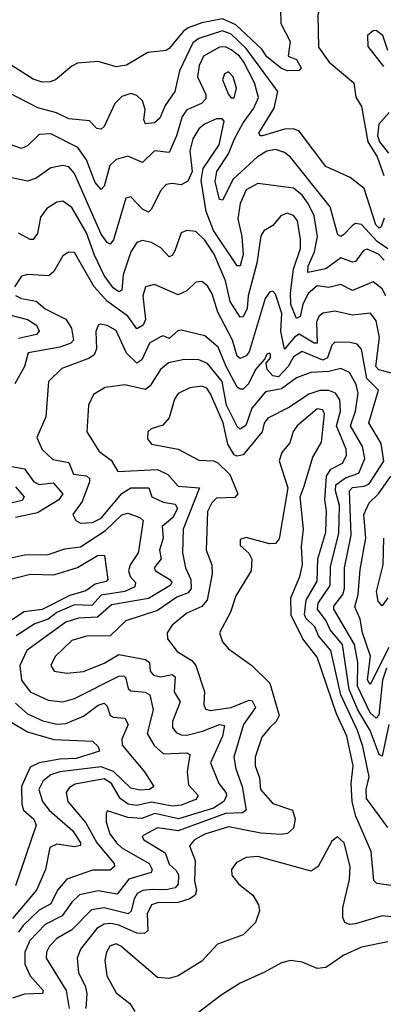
# Model space of a CAD drawing. Extents: x 1603745 to 1745082, y 385868 to 533966.
# Tile 449 of 646: x 1718779 to 1720009, y 448099 to 451428. Entities that reach past the tile are written whole.
import ezdxf

# ---------------------------------------------------------------- set-up
doc = ezdxf.new("R2010")
doc.units = 0

msp = doc.modelspace()

# ---------------------------------------------------------------- linework, layer by layer
at = {"layer": '0CON20XD'}
for points in [[(1720018.9, 451535), (1719995, 451524.7), (1719868.5, 451531.5), (1719845, 451526.4), (1719804.6, 451495), (1719787.3, 451445), (1719790, 451335), (1719825.8, 451285), (1719909.5, 451215), (1719916, 451166), (1719935.3, 451135.3), (1719957.3, 451015), (1719988.8, 450965), (1720011.3, 450901.3)], [(1719661.1, 451465), (1719662.9, 451415), (1719693.8, 451355), (1719687.5, 451305), (1719715, 451293.8), (1719731.2, 451265), (1719725, 451256.7), (1719685, 451255.8), (1719665, 451263.8), (1719615, 451302.7), (1719598.8, 451328.8), (1719510.4, 451410.4), (1719465, 451430.7), (1719395, 451417.8), (1719349.5, 451400.5), (1719332, 451388), (1719285, 451330.4), (1719275, 451324.6), (1719212.4, 451317.6), (1719140, 451275), (1719105, 451268.8), (1719045, 451286.5), (1718975, 451281.1), (1718955, 451271.4), (1718900, 451225), (1718882.1, 451217.9), (1718855, 451216.7), (1718825, 451226.9), (1718725, 451290.7)], [(1720012.4, 450757.6), (1720002.3, 450727.7), (1719995, 450723.5), (1719984.2, 450735), (1719945, 450857.5), (1719897.5, 450895), (1719815, 450931.5), (1719725, 451051.3), (1719705, 451059.2), (1719675, 451058.6), (1719600, 451035), (1719593.8, 451035), (1719588.5, 451045), (1719640.4, 451129.6), (1719652, 451185), (1719545, 451330.6), (1719495, 451379.1), (1719465, 451390.6), (1719385, 451364.6), (1719365, 451349.6), (1719320.2, 451255), (1719304.4, 451185.6), (1719271.5, 451138.5), (1719253.3, 451095), (1719235, 451079), (1719205, 451075.6), (1719199.3, 451089.3), (1719203.3, 451125), (1719195, 451154.4), (1719175, 451172.2), (1719155, 451178.4), (1719125, 451168.8), (1719100.7, 451145), (1719065, 451066.7), (1719055, 451058), (1719040.5, 451060.5), (1719015, 451086.2), (1718945, 451093.3), (1718903.4, 451113.4), (1718840.4, 451130.4), (1718745, 451179.4)], [(1720024.3, 451324.3), (1720007.1, 451375), (1719985, 451391.4), (1719975, 451390.8), (1719956, 451375), (1719957.3, 451337.3), (1720010, 451270)], [(1720025, 450653), (1719988.1, 450678.1), (1719935, 450735.2), (1719915, 450738.6), (1719905, 450732.1), (1719875, 450700.9), (1719865, 450695.5), (1719855, 450700.6), (1719829.2, 450795), (1719695, 450963.9), (1719675, 450979.3), (1719645, 450989.7), (1719615, 450983.5), (1719583.7, 450965), (1719500.9, 450889.1), (1719465, 450818.1), (1719455, 450820.8), (1719440.6, 450880.6), (1719446.1, 450915), (1719485.6, 450974.4), (1719505.6, 451025), (1719535, 451079.3), (1719571.3, 451128.7), (1719586.8, 451165), (1719574, 451215), (1719537.7, 451285), (1719523, 451305), (1719495, 451326.6), (1719475, 451336.5), (1719455, 451335.5), (1719401.3, 451305), (1719386.2, 451273.8), (1719380.8, 451235), (1719408.5, 451175), (1719408.9, 451161.1), (1719394.7, 451145), (1719345, 451123), (1719328.5, 451101.5)], [(1719505, 451164.2), (1719512.9, 451197.1), (1719501.3, 451235), (1719485, 451251.8), (1719471.5, 451245), (1719465.4, 451225), (1719485, 451175.6), (1719495, 451164.2), (1719505, 451164.2)], [(1719328.5, 451101.5), (1719310, 451035), (1719285, 450979.1), (1719235, 450984.7), (1719195, 450945.5), (1719145, 450966.7), (1719105, 450955.8), (1719083.9, 450935), (1719065.2, 450864.8), (1719055, 450854.6), (1719035, 450877.3), (1719004.9, 450954.9), (1718976, 450996), (1718885, 451042.1), (1718845, 451039.7), (1718805, 451002.1), (1718785, 450992.7), (1718685, 451027.9)], [(1720012, 450615), (1719993.3, 450635), (1719955, 450652.2), (1719941.8, 450648.2), (1719927.3, 450627.3), (1719915, 450610.3), (1719905, 450608), (1719865, 450623.4), (1719815, 450585.5), (1719753.9, 450573.9), (1719754.8, 450594.8), (1719776.5, 450643.5), (1719786.2, 450695), (1719775.8, 450765), (1719756.7, 450805), (1719734.8, 450835), (1719705, 450858.3), (1719585, 450874.1), (1719545, 450853.2), (1719525, 450806.9), (1719517.4, 450755), (1719530.7, 450695), (1719535.4, 450634.6), (1719525, 450595.6), (1719515, 450595.5), (1719435.1, 450715), (1719409.7, 450779.7), (1719393.4, 450885), (1719400.2, 450925), (1719453.4, 451005), (1719470.9, 451085), (1719463.6, 451093.6), (1719445, 451093.3), (1719404.6, 451075), (1719385, 451058.7), (1719364.9, 451025.1), (1719354.5, 450985), (1719362.4, 450915), (1719348.1, 450881.9), (1719325, 450869.6), (1719295, 450874.6), (1719275, 450871.2), (1719255, 450850), (1719225, 450787.1), (1719215, 450777.5), (1719195, 450787.1), (1719155, 450829.6), (1719138.1, 450825), (1719096.1, 450683.9), (1719085, 450669.5), (1719075, 450674.5), (1719055, 450703.5), (1718965, 450907.7), (1718945, 450930.3), (1718925, 450934.7), (1718885, 450926.9), (1718835, 450892.9), (1718805, 450882.4), (1718725, 450899.2)], [(1720028.8, 451115), (1719994.1, 451075), (1719989.3, 451035), (1719996, 451015), (1720026.9, 450976.9)], [(1720017.9, 450495), (1720005, 450517.9), (1719975, 450542.4), (1719905, 450513), (1719865, 450532.8), (1719825, 450522.5), (1719785, 450528.1), (1719755, 450502.5), (1719736.7, 450465), (1719728.1, 450425), (1719715, 450418.2), (1719696.4, 450465), (1719695.8, 450505), (1719705.6, 450584.4), (1719728.7, 450655), (1719729, 450685), (1719718.5, 450748.5), (1719705, 450766), (1719684.5, 450774.5), (1719663.1, 450765), (1719635, 450731.9), (1719605, 450714.4), (1719595, 450697.5), (1719581.8, 450605), (1719551.7, 450495), (1719548.3, 450451.7), (1719535, 450423.1), (1719525, 450422.4), (1719491.5, 450475), (1719474.9, 450545), (1719437.1, 450635), (1719405, 450683), (1719375, 450712.1), (1719345, 450715.3), (1719325, 450707.5), (1719303.6, 450646.4), (1719295, 450630.6), (1719285, 450626.5), (1719256.3, 450656.3), (1719225, 450674.4), (1719195, 450681.4), (1719175.7, 450674.3), (1719155, 450643.1), (1719128.6, 450565), (1719125, 450514.2), (1719115, 450507.6), (1719095, 450521.6), (1719065, 450563.5), (1719031.8, 450631.8), (1719005, 450708.1), (1718955, 450792.8), (1718925, 450814.7), (1718905, 450811.1), (1718870.5, 450789.5), (1718849.2, 450760.8), (1718839, 450705), (1718825, 450685.4), (1718815, 450684.7), (1718775, 450706.1)], [(1719345, 450511.1), (1719315, 450497.5), (1719235, 450532.3), (1719205, 450525.5), (1719195.2, 450495), (1719205, 450414.2), (1719196.5, 450395), (1719175, 450383.1), (1719145, 450425.2), (1719075.8, 450475.8), (1719031.5, 450525), (1718965, 450641.5), (1718945, 450641.8), (1718925, 450629.5), (1718895, 450576.9), (1718878.1, 450561.9), (1718805, 450567.1), (1718785, 450561.1), (1718761.8, 450525)], [(1720045, 450230.7), (1719993.8, 450243.8), (1719983.6, 450255), (1719996.5, 450353.5), (1719985, 450409.6), (1719965.6, 450435.6), (1719905, 450429.4), (1719845, 450442.8), (1719805, 450435.8), (1719790.9, 450425), (1719783, 450405), (1719785, 450334.7), (1719775, 450334), (1719725, 450364.6), (1719708.9, 450355), (1719675, 450314.1), (1719663.1, 450375), (1719665.8, 450435), (1719645, 450500.6), (1719635, 450510), (1719625, 450507.8), (1719609.7, 450485), (1719555, 450305.4), (1719545, 450291.4), (1719525, 450282.2), (1719515, 450290.9), (1719498.5, 450345), (1719449.5, 450439.5), (1719430.8, 450500.8), (1719415, 450528.8), (1719395, 450542.7), (1719375, 450541.2), (1719345, 450511.1)], [(1718765.3, 450495.3), (1718785, 450485.3), (1718835, 450476.9), (1718865, 450450), (1718935, 450416.1), (1718953.9, 450385), (1718961.2, 450345), (1718951.8, 450335), (1718915, 450321.4), (1718807.9, 450302.1), (1718795.2, 450255), (1718762.8, 450197.2)], [(1718745, 450430.5), (1718805.6, 450415), (1718836, 450395), (1718844.6, 450375), (1718836.2, 450363.8), (1718775, 450350)], [(1720019.5, 449235), (1720006.1, 449195), (1719994, 449076), (1719985, 449066.9), (1719965, 449084), (1719921.7, 449175), (1719923.6, 449255), (1719911.2, 449315), (1719842.4, 449435), (1719842.4, 449445), (1719872.3, 449485), (1719878, 449505), (1719877.7, 449575), (1719900.8, 449685), (1719894.6, 449835), (1719905, 449846.8), (1719945, 449850.6), (1719961, 449859), (1720010.5, 449935), (1720002.1, 449995), (1719960.2, 450065), (1719992.9, 450175), (1719953.1, 450215), (1719935, 450314.2), (1719920.8, 450330.8), (1719897.1, 450337.1), (1719845, 450338.1), (1719835, 450327.5), (1719819.9, 450285), (1719805, 450277.1), (1719735, 450306.7), (1719705, 450288.8), (1719686.8, 450255), (1719655, 450220.6), (1719635, 450223.7), (1719616, 450245), (1719612.8, 450267.2), (1719627.2, 450285), (1719627.5, 450295), (1719625, 450300.8), (1719615, 450296.9), (1719608.6, 450281.4), (1719576.6, 450245), (1719553.5, 450196.5), (1719535, 450179), (1719525, 450178.7), (1719515, 450185.3), (1719477.1, 450255), (1719450.8, 450320.8), (1719405, 450359.7), (1719325, 450377.9), (1719314.2, 450375.8), (1719285, 450349.7), (1719265, 450359.1), (1719255, 450355.9), (1719218.8, 450335), (1719192, 450278), (1719175, 450266.7), (1719140.1, 450300.1), (1719105, 450377.5), (1719075, 450394.6), (1719051.7, 450398.3), (1719044.3, 450395), (1719036.2, 450373.8), (1719039, 450315), (1719031.4, 450295), (1719015, 450283.5), (1718921.7, 450248.3), (1718876.7, 450205), (1718867.3, 450085), (1718836.7, 450015), (1718854.7, 449974.7), (1718891.3, 449941.3), (1718945, 449930.4), (1718961.2, 449891.2), (1719005.6, 449885.6), (1719015, 449877.1), (1719015.5, 449865), (1718990.4, 449799.6), (1718959.2, 449755), (1718968.5, 449735), (1718985, 449725.4), (1719025, 449728.1), (1719055, 449742.9), (1719124.2, 449825.8), (1719155, 449845.1), (1719215.6, 449845.6), (1719226.6, 449815), (1719265, 449796.5), (1719305, 449789.6), (1719313, 449775), (1719297.1, 449745), (1719261, 449715), (1719264.5, 449675), (1719252.2, 449635), (1719257.8, 449605), (1719234.1, 449575), (1719239.1, 449565), (1719287.4, 449535), (1719293.7, 449525), (1719288.4, 449515), (1719215, 449471.2), (1719090, 449450), (1719042.4, 449407.6), (1718977.5, 449405), (1718935, 449391.1), (1718849.2, 449329.2), (1718803.1, 449295), (1718779.6, 449245), (1718785.6, 449195), (1718815.1, 449155.1), (1718875, 449127), (1718925, 449121.7), (1718965, 449133), (1719115, 449208.3), (1719129.1, 449209.1), (1719136.6, 449205), (1719146.6, 449166.6), (1719155, 449158.4), (1719203.8, 449153.8), (1719219.2, 449145), (1719230.2, 449095), (1719210.4, 449015), (1719233.6, 448973.6), (1719265.9, 448945.9), (1719345, 448949.4), (1719355, 448943.3), (1719346.2, 448885), (1719350.5, 448840.5), (1719382.5, 448805), (1719375, 448790.8), (1719325, 448772.5), (1719295, 448769.1), (1719225, 448782), (1719175, 448771.1), (1719145.6, 448775.6), (1719119.5, 448795), (1719090, 448845), (1719065, 448861.3), (1718966.8, 448843.2), (1718947.9, 448832.1), (1718936.4, 448815), (1718942.5, 448785), (1719002.8, 448712.8), (1719040.3, 448645), (1719099.2, 448575), (1719099.4, 448565), (1719085, 448552), (1719025, 448552.2), (1718938.4, 448521.6), (1718906.7, 448485), (1718885, 448438.7), (1718845, 448417.4), (1718790.6, 448365), (1718775, 448342.2)], [(1720027.8, 449045), (1720005, 448937.5), (1719995, 448944), (1719964.2, 449025), (1719923, 449095), (1719893.5, 449163.5), (1719870.8, 449315), (1719829.6, 449365), (1719815.9, 449395), (1719786.2, 449435), (1719788.9, 449455), (1719829.9, 449515), (1719830.9, 449579.1), (1719858.8, 449691.2), (1719861.2, 449785), (1719847.5, 449835), (1719848.5, 449855), (1719881.4, 449878.6), (1719926.2, 449895), (1719946.6, 449945), (1719939.3, 449985), (1719898.2, 450055), (1719915.4, 450105), (1719924.3, 450165), (1719917.2, 450195), (1719895, 450234.7), (1719865, 450249.1), (1719825, 450238.5), (1719764.5, 450235.5), (1719715, 450217.6), (1719665, 450180.3), (1719610.5, 450169.5), (1719564.9, 450115.1), (1719543.9, 450056.1), (1719525, 450043.8), (1719515, 450052.4), (1719479.2, 450125), (1719464.2, 450205), (1719415, 450266), (1719385, 450277.7), (1719335, 450279.6), (1719282.2, 450267.8), (1719255, 450245.4)], [(1719255, 450245.4), (1719220, 450190), (1719205, 450177.8), (1719135, 450193.4), (1719068.8, 450185), (1719029.3, 450160.7), (1719011.5, 450125), (1719006.2, 450035), (1719048.1, 449968.1), (1719088.6, 449938.6), (1719111, 449901), (1719245, 449907.2), (1719280.2, 449890.2), (1719315, 449850.5), (1719387.9, 449845), (1719332.1, 449705), (1719329.4, 449625), (1719339.5, 449575), (1719357.8, 449535), (1719359.4, 449505), (1719349.3, 449490.7), (1719311, 449475), (1719245, 449431), (1719138.2, 449395), (1719085.3, 449344.7), (1719005, 449344), (1718955, 449328.9), (1718899.6, 449275), (1718884.4, 449245), (1718895.5, 449225.5), (1718938.1, 449218.1), (1718995, 449224.3), (1719065, 449252), (1719115, 449282), (1719205.1, 449265.1), (1719218, 449255), (1719220.9, 449225), (1719231.3, 449211.3), (1719255, 449206.5), (1719295, 449214.4), (1719305.6, 449205.6), (1719302, 449155), (1719321.9, 449121.9), (1719295.8, 449055), (1719296.6, 449035), (1719308.4, 449018.4), (1719325, 449009.5), (1719345, 449008.5), (1719397.9, 449022.1), (1719455, 449045.5), (1719471.8, 449041.8), (1719464.8, 449005), (1719424.4, 448915), (1719452.4, 448845), (1719476.4, 448815), (1719478.8, 448805), (1719469.6, 448785), (1719435, 448761.7), (1719316.2, 448726.2), (1719235.8, 448744.2), (1719192.8, 448727.2), (1719145, 448730.3), (1719076.5, 448753.5), (1719071.1, 448745), (1719071.3, 448715), (1719084.5, 448675), (1719106.2, 448645), (1719125, 448628.3), (1719216.9, 448575), (1719227.2, 448555), (1719223.6, 448545), (1719148.2, 448521.8), (1719108.3, 448471.7), (1719045, 448482.7), (1718981.2, 448468.8), (1718955, 448444.2), (1718922.4, 448397.6), (1718865, 448368.8), (1718813, 448315), (1718796.6, 448275), (1718796.8, 448235), (1718814.2, 448195), (1718858.7, 448145), (1718856.2, 448135), (1718795, 448133.4), (1718755, 448119.6)], [(1720025, 448696.9), (1719952.2, 448795), (1719950.9, 448825), (1719961.6, 448868.4), (1719940, 448970), (1719922, 449025), (1719866, 449145), (1719831.3, 449295), (1719790, 449345), (1719777.5, 449375), (1719747.6, 449405), (1719742.7, 449417.3), (1719748.2, 449465), (1719785, 449529.1), (1719788, 449605), (1719814.9, 449695), (1719816.7, 449766.7), (1719811, 449805), (1719817.3, 449885), (1719831.2, 449908.8), (1719870.9, 449929.1), (1719884.8, 449955), (1719883.7, 449976.3), (1719851.4, 450055), (1719864.6, 450105), (1719862.5, 450142.5), (1719847.5, 450165), (1719825, 450174.8), (1719795, 450174.5), (1719757.7, 450162.3), (1719692.4, 450117.6), (1719618.8, 450081.2), (1719606.2, 450063.8), (1719599.4, 450035), (1719535, 449957.1), (1719515, 449952.4), (1719505, 449957.3), (1719482.8, 449992.8), (1719467.4, 450065), (1719425, 450163.4), (1719412.1, 450182.1), (1719395, 450189.2), (1719355, 450183.5), (1719315.2, 450164.8), (1719303.2, 450145), (1719285, 450081.9), (1719262.8, 450057.2), (1719223.8, 450045), (1719212.2, 450035), (1719211.4, 450011.4), (1719225, 449992.7), (1719315, 449975.9), (1719385, 449939.2), (1719435, 449937.1), (1719449.9, 449929.9), (1719490.5, 449890.5), (1719516.9, 449825), (1719507.3, 449812.7), (1719445, 449810.7), (1719428.6, 449795), (1719414.8, 449765), (1719410, 449635), (1719428.6, 449585), (1719430.2, 449555), (1719413.5, 449465), (1719395.7, 449444.3), (1719345, 449421.6), (1719295, 449381.3), (1719278.5, 449355), (1719279.1, 449335), (1719311.9, 449291.9), (1719361, 449261), (1719375.3, 449245), (1719404.8, 449155), (1719402.4, 449112.4), (1719407.3, 449097.3), (1719425, 449092.5), (1719495, 449102.1), (1719555, 449126.9), (1719565.9, 449125), (1719577.1, 449102.9), (1719536.3, 449045), (1719503.7, 448935), (1719509.8, 448895), (1719531.6, 448835), (1719545.2, 448754.8), (1719533.3, 448746.7), (1719475, 448743.7), (1719315, 448685.7), (1719245, 448695.5), (1719199.1, 448670.9), (1719193.3, 448665), (1719199.5, 448655), (1719270.7, 448610.7), (1719285, 448573.1), (1719309.6, 448549.6), (1719315.8, 448535), (1719314.9, 448505.1), (1719305, 448492.9), (1719275, 448485.4), (1719227.5, 448487.5), (1719195.9, 448484.1), (1719176.8, 448473.2), (1719166, 448455), (1719156.4, 448413.6), (1719145.6, 448404.4), (1719065.1, 448425.1), (1719022.1, 448417.9), (1718955, 448350.2), (1718905, 448321.3), (1718880.2, 448295), (1718869.7, 448275), (1718869.2, 448255), (1718936.3, 448145), (1718946, 448085)], [(1720074.7, 448494.7), (1719987.5, 448507.5), (1719977.6, 448517.6), (1719968.3, 448615), (1719915.8, 448735), (1719903.7, 448783.7), (1719900.4, 448845), (1719907.4, 448905), (1719886.2, 449005), (1719850.5, 449080.5), (1719785, 449273.2), (1719737.2, 449335), (1719697.2, 449415), (1719696.6, 449473.4), (1719727.1, 449545), (1719735.5, 449584.5), (1719732.8, 449647.2), (1719739.4, 449705), (1719728.1, 449815), (1719741.2, 449851.2), (1719770.6, 449949.4), (1719800, 450000), (1719810.7, 450095), (1719805, 450108.6), (1719785, 450112.3), (1719718, 450055), (1719704.1, 450035.9), (1719692.7, 449997.3), (1719666.2, 449965), (1719657.1, 449937.1), (1719686.2, 449845), (1719657.3, 449672.7), (1719645, 449656.7), (1719624.1, 449655.9), (1719545, 449677.5), (1719525, 449670), (1719525, 449650), (1719554.5, 449624.5), (1719564.5, 449604.5), (1719562.5, 449565), (1719510.5, 449479.5), (1719491.9, 449425), (1719455.4, 449355), (1719464.8, 449324.8), (1719485, 449300.5), (1719564.6, 449244.6), (1719625.2, 449185.2), (1719657.1, 449075), (1719647.3, 449055), (1719625, 449035.3), (1719598.3, 449001.7), (1719575.6, 448935), (1719575.2, 448905), (1719590.3, 448865), (1719593.7, 448825), (1719635, 448777.4), (1719701.5, 448755), (1719711.6, 448725), (1719705, 448694.4), (1719685, 448676.2), (1719665, 448672.7), (1719595, 448677.6), (1719485, 448698.6), (1719405.4, 448674.6), (1719370.8, 448655), (1719354.1, 448634.1), (1719372.3, 448585), (1719370.4, 448515), (1719376.9, 448485), (1719372.3, 448467.7), (1719354.6, 448455.4), (1719315, 448442.9), (1719245, 448442.3), (1719224.7, 448435.3), (1719210.2, 448405), (1719212.2, 448347.8), (1719201.7, 448338.3), (1719175, 448338.8), (1719115, 448366.5), (1719087.6, 448372.4), (1719065, 448370.3), (1719040.2, 448355), (1718985.2, 448285), (1718973.2, 448255), (1718977.7, 448205), (1719000.8, 448160.8), (1719005.8, 448135.8), (1719003.3, 448085)], [(1718735, 449920.3), (1718795, 449909), (1718826.4, 449865), (1718845, 449857), (1718891.8, 449861.8), (1718925.3, 449825), (1718911.7, 449805), (1718838.9, 449761.1), (1718764.4, 449745)], [(1720028.4, 449305), (1719965, 449180.6), (1719955.7, 449195.7), (1719965.8, 449275.8), (1719939.3, 449355), (1719930.7, 449400.7), (1719912.7, 449442.7), (1719924.1, 449485), (1719931.1, 449568.9), (1719949.6, 449675), (1719943.6, 449755), (1719961.4, 449795), (1719993.5, 449825), (1720034.6, 449885)], [(1718765, 449848.8), (1718794, 449815), (1718787.6, 449802.4), (1718735, 449790.1)], [(1718745, 449607.6), (1718795, 449619), (1718875, 449619.5), (1718931.5, 449638.5), (1718985, 449645.7), (1719069.3, 449700.7), (1719125, 449753.5), (1719145, 449759.7), (1719185.6, 449745), (1719196.3, 449735), (1719181.6, 449638.4), (1719180, 449625), (1719152.7, 449585), (1719147, 449565), (1719152.9, 449545), (1719170.8, 449525), (1719169, 449511), (1719135, 449494.5), (1719055, 449481.8), (1719023.1, 449446.9), (1718965, 449449.2), (1718905, 449423.8), (1718875, 449401.7), (1718830, 449385), (1718767.2, 449345)], [(1720025, 449473.1), (1720005, 449446.4), (1719992.2, 449462.2), (1719986.5, 449495), (1720008.4, 449585), (1720010.9, 449675)], [(1718695, 449522.5), (1718815, 449553.3), (1718895, 449550.5), (1718974.4, 449575.6), (1719045, 449618.1), (1719066.2, 449616.2), (1719077.5, 449535), (1719071.3, 449528.7), (1719035, 449519.7), (1719002.9, 449497.1), (1718948.5, 449481.5), (1718855, 449433.3), (1718794.1, 449425.9), (1718745, 449393.5)], [(1718765, 449117.4), (1718805, 449081.5), (1718857.3, 449057.3), (1718905, 449046.1), (1718935, 449048.9), (1718995, 449073.3), (1719045, 449109.8), (1719065, 449116.9), (1719075, 449106.9), (1719085.5, 449075), (1719095, 449069.2), (1719135, 449066.2), (1719145.8, 449045), (1719124.3, 448995), (1719125.6, 448975), (1719200.8, 448885), (1719232.5, 448835), (1719218, 448825), (1719185, 448822.7), (1719155, 448830), (1719096.4, 448886.4), (1719055, 448901.6), (1718914.7, 448885.3), (1718885, 448874.5), (1718858.8, 448855), (1718844.4, 448825), (1718856.1, 448785), (1718878.9, 448755), (1718959, 448685), (1718985.2, 448645), (1718984.6, 448635.4), (1718965, 448631.8), (1718905, 448640.5), (1718881.1, 448628.9), (1718866.7, 448555), (1718835.6, 448485), (1718755, 448388.9)], [(1718746.6, 449055), (1718805, 449020.4), (1718895, 448994.6), (1719025, 448988.5), (1719045, 448970), (1719049.6, 448955), (1718970.5, 448929.5), (1718915, 448927.4), (1718844.5, 448915.5), (1718815, 448900.7), (1718785.3, 448835), (1718785.9, 448775.9), (1718792.4, 448755), (1718826.6, 448725), (1718835.3, 448705), (1718765, 448498.9)], [(1720065, 448391.5), (1720005, 448398.4), (1719915, 448370.7), (1719895, 448368.5), (1719879.4, 448375), (1719871.9, 448391.9), (1719871.9, 448425), (1719895, 448521.2), (1719896.6, 448565), (1719877.1, 448645), (1719854.4, 448665.6), (1719835, 448650), (1719788.9, 448565), (1719765, 448549.1), (1719585, 448598.4), (1719545, 448595.4), (1719512.2, 448577.8), (1719495.6, 448555), (1719496.9, 448535), (1719520, 448505), (1719567.4, 448467.4), (1719586.7, 448435), (1719590.5, 448415), (1719576.7, 448375), (1719535, 448333.5), (1719447.9, 448302.1), (1719395.6, 448245), (1719315, 448194.6), (1719285, 448186.4), (1719245, 448189.4), (1719120.9, 448295), (1719105, 448303.2), (1719084.4, 448295.6), (1719072.6, 448275), (1719067.3, 448247.3), (1719074.1, 448195), (1719105, 448137.5), (1719151.8, 448101.8), (1719168.9, 448075)], [(1720025, 448310.2), (1719935, 448291.8), (1719875.5, 448264.5), (1719815, 448222.7), (1719785, 448219.5), (1719735, 448241.8), (1719695, 448246.5), (1719665, 448239.2), (1719607.7, 448207.7), (1719525, 448170), (1719460.4, 448129.6), (1719375, 448064.5)]]:
    msp.add_lwpolyline(points, dxfattribs=at)

doc.saveas('drawing.dxf')
